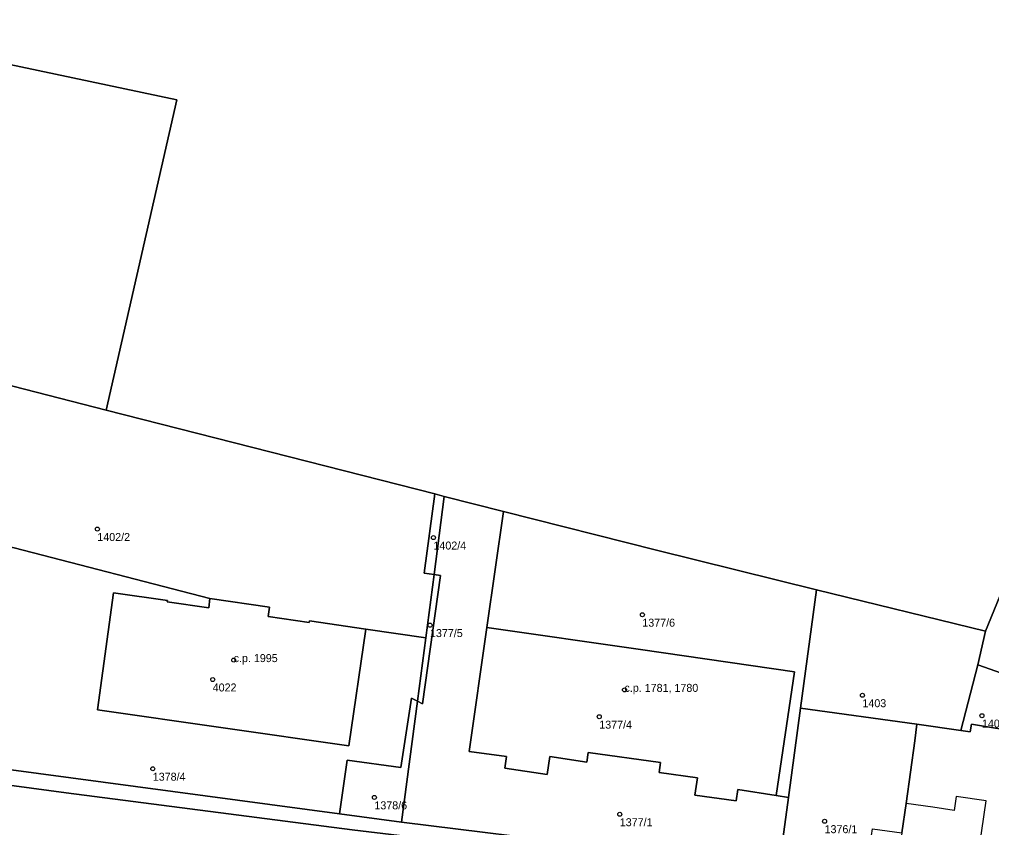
# Model space of a CAD drawing. Extents: x -878211 to -870363, y -1058464 to -1052522.
# Drawn here: x -875140.3 to -875018.8, y -1056270.6 to -1056169.5 of the extents above; entities that cross this region are included whole.
import ezdxf

# ---------------------------------------------------------------- set-up
doc = ezdxf.new("R2010")
doc.units = 0
for name, color, linetype in [('Definiční body', 7, 'Continuous'), ('Polygon budovy', 7, 'Continuous'), ('Polygon parcely', 7, 'Continuous')]:
    doc.layers.add(name, color=color, linetype=linetype)

msp = doc.modelspace()

# ---------------------------------------------------------------- linework, layer by layer
at = {"layer": 'Definiční body'}
for centre in [(-875130.54, -1056233.24994), (-875088.53, -1056234.31994), (-875062.42, -1056243.95994), (-875088.96, -1056245.25994), (-875113.5, -1056249.62994), (-875116.12, -1056252.05994), (-875064.65, -1056253.34994), (-875034.91, -1056254.02994), (-875067.8, -1056256.70994), (-875019.97, -1056256.57994), (-875123.61, -1056263.21994), (-875095.91, -1056266.79994), (-875065.24, -1056268.90994), (-875039.64, -1056269.77994)]:
    msp.add_circle(centre, 0.25, dxfattribs=at)
at = {"layer": 'Polygon budovy'}
for points in [[(-875104.03, -1056244.73), (-875104.05, -1056244.91), (-875109.2, -1056244.17), (-875109.03, -1056242.99), (-875116.46, -1056241.92), (-875116.62, -1056243.08), (-875121.8, -1056242.36), (-875121.77, -1056242.17), (-875128.5, -1056241.21), (-875130.54, -1056255.84), (-875099.09, -1056260.33), (-875096.96, -1056245.76)], [(-875060.13, -1056262.44), (-875060.3, -1056263.69), (-875055.54, -1056264.34), (-875055.86, -1056266.52), (-875050.69, -1056267.22), (-875050.5, -1056265.81), (-875045.71, -1056266.55), (-875043.42, -1056251.1), (-875062.67, -1056248.31), (-875081.84, -1056245.56), (-875084.07, -1056261.05), (-875079.39, -1056261.7), (-875079.6, -1056263.13), (-875074.31, -1056263.94), (-875073.99, -1056261.69), (-875069.34, -1056262.41), (-875069.18, -1056261.18)], [(-875030.78, -1056277.05), (-875030.83, -1056277.62), (-875021.14, -1056278.92), (-875019.46, -1056267.21), (-875023.19, -1056266.68), (-875023.46, -1056268.42), (-875026.12, -1056268.03), (-875029.45, -1056267.54), (-875029.97, -1056271.24)]]:
    msp.add_lwpolyline(points, close=True, dxfattribs=at)
at = {"layer": 'Polygon parcely'}
for points in [[(-875145.85, -1056165.17), (-875146.64, -1056174.06), (-875120.61, -1056179.58), (-875129.45, -1056218.36), (-875088.35, -1056228.86), (-875087.17, -1056229.16), (-875079.79, -1056231.03), (-875060.67, -1056235.89), (-875040.65, -1056240.85), (-875019.54, -1056246.02), (-875000.03, -1056198.37), (-875001.67, -1056197.91), (-875003.32, -1056180.72), (-875002.28, -1056177.8), (-875001.86, -1056170.38), (-875000.45, -1056147.03)], [(-875045.35, -1056275.69), (-875044.15, -1056266.79), (-875045.71, -1056266.55), (-875050.5, -1056265.81), (-875050.69, -1056267.22), (-875055.86, -1056266.52), (-875055.54, -1056264.34), (-875060.3, -1056263.69), (-875060.13, -1056262.44), (-875069.18, -1056261.18), (-875069.34, -1056262.41), (-875073.99, -1056261.69), (-875074.31, -1056263.94), (-875079.6, -1056263.13), (-875079.39, -1056261.7), (-875084.07, -1056261.05), (-875081.84, -1056245.56), (-875079.79, -1056231.03), (-875087.17, -1056229.16), (-875088.46, -1056238.93), (-875087.66, -1056239.03), (-875089.91, -1056255.08), (-875090.54, -1056254.77), (-875092.54, -1056269.89), (-875068.24, -1056272.88)], [(-875018.14, -1056279.89), (-875021.14, -1056278.92), (-875030.83, -1056277.62), (-875045.35, -1056275.69), (-875068.24, -1056272.88), (-875068.38, -1056274.46), (-875098.69, -1056270.85), (-875134.42, -1056266.24), (-875168.5, -1056261.62)], [(-875168.5, -1056261.62), (-875134.42, -1056266.24), (-875098.69, -1056270.85), (-875068.38, -1056274.46), (-875068.24, -1056272.88), (-875092.54, -1056269.89), (-875100.28, -1056268.85), (-875146.64, -1056262.62)]]:
    msp.add_lwpolyline(points, dxfattribs=at)
for points in [[(-875145.85, -1056165.17), (-875172.11, -1056160.17), (-875181.94, -1056158.3), (-875183.39, -1056159.14), (-875185.11, -1056167.99), (-875196.31, -1056225.45), (-875186.44, -1056227.59), (-875163.85, -1056231.52), (-875158.49, -1056210.9), (-875129.45, -1056218.36), (-875120.61, -1056179.58), (-875146.64, -1056174.06)], [(-875019.54, -1056246.02), (-875020.5, -1056250.2), (-875012.57, -1056253.01), (-875011, -1056247.99), (-874999.67, -1056212.66), (-874999.19, -1056211.13), (-874985.3, -1056215.52), (-874984.5, -1056217.47), (-874987.25, -1056225.89), (-874988.36, -1056229.27), (-874986.52, -1056229.87), (-874985.23, -1056230.77), (-874984.38, -1056232), (-874983.68, -1056233.41), (-874982.58, -1056234.53), (-874945.76, -1056247.06), (-874944.13, -1056242.55), (-874958.65, -1056238.56), (-874952.44, -1056220.34), (-874949.52, -1056211.77), (-874969.56, -1056206.87), (-875000.03, -1056198.37)], [(-875129.45, -1056218.36), (-875158.49, -1056210.9), (-875163.85, -1056231.52), (-875142.76, -1056235.27), (-875140.94, -1056235.59), (-875116.46, -1056241.92), (-875109.03, -1056242.99), (-875109.2, -1056244.17), (-875104.05, -1056244.91), (-875104.03, -1056244.73), (-875096.96, -1056245.76), (-875089.5, -1056246.85), (-875088.46, -1056238.93), (-875089.68, -1056238.77), (-875088.35, -1056228.86)], [(-875088.46, -1056238.93), (-875087.17, -1056229.16), (-875088.35, -1056228.86), (-875089.68, -1056238.77)], [(-875062.67, -1056248.31), (-875043.42, -1056251.1), (-875045.71, -1056266.55), (-875044.15, -1056266.79), (-875042.64, -1056255.62), (-875040.65, -1056240.85), (-875060.67, -1056235.89), (-875079.79, -1056231.03), (-875081.84, -1056245.56)], [(-875146.64, -1056262.62), (-875100.28, -1056268.85), (-875099.3, -1056262.14), (-875092.6, -1056263.05), (-875091.28, -1056254.4), (-875090.54, -1056254.77), (-875089.5, -1056246.85), (-875096.96, -1056245.76), (-875099.09, -1056260.33), (-875130.54, -1056255.84), (-875128.5, -1056241.21), (-875121.77, -1056242.17), (-875121.8, -1056242.36), (-875116.62, -1056243.08), (-875116.46, -1056241.92), (-875140.94, -1056235.59), (-875142.76, -1056235.27), (-875143.49, -1056240.36), (-875145.45, -1056254.19)], [(-875089.91, -1056255.08), (-875087.66, -1056239.03), (-875088.46, -1056238.93), (-875089.5, -1056246.85), (-875090.54, -1056254.77)], [(-875028.09, -1056257.65), (-875022.62, -1056258.42), (-875020.5, -1056250.2), (-875019.54, -1056246.02), (-875040.65, -1056240.85), (-875042.64, -1056255.62)], [(-875096.96, -1056245.76), (-875104.03, -1056244.73), (-875104.05, -1056244.91), (-875109.2, -1056244.17), (-875109.03, -1056242.99), (-875116.46, -1056241.92), (-875116.62, -1056243.08), (-875121.8, -1056242.36), (-875121.77, -1056242.17), (-875128.5, -1056241.21), (-875130.54, -1056255.84), (-875099.09, -1056260.33)], [(-875081.84, -1056245.56), (-875084.07, -1056261.05), (-875079.39, -1056261.7), (-875079.6, -1056263.13), (-875074.31, -1056263.94), (-875073.99, -1056261.69), (-875069.34, -1056262.41), (-875069.18, -1056261.18), (-875060.13, -1056262.44), (-875060.3, -1056263.69), (-875055.54, -1056264.34), (-875055.86, -1056266.52), (-875050.69, -1056267.22), (-875050.5, -1056265.81), (-875045.71, -1056266.55), (-875043.42, -1056251.1), (-875062.67, -1056248.31)], [(-875012.57, -1056253.01), (-875020.5, -1056250.2), (-875022.62, -1056258.42), (-875021.43, -1056258.59), (-875021.29, -1056257.65), (-875014.75, -1056258.72)], [(-875100.28, -1056268.85), (-875092.54, -1056269.89), (-875090.54, -1056254.77), (-875091.28, -1056254.4), (-875092.6, -1056263.05), (-875099.3, -1056262.14)], [(-875044.15, -1056266.79), (-875045.35, -1056275.69), (-875030.83, -1056277.62), (-875030.78, -1056277.05), (-875034.51, -1056276.56), (-875033.66, -1056270.72), (-875029.97, -1056271.24), (-875029.45, -1056267.54), (-875028.38, -1056259.74), (-875028.09, -1056257.65), (-875042.64, -1056255.62)], [(-875014.75, -1056258.72), (-875021.29, -1056257.65), (-875021.43, -1056258.59), (-875022.62, -1056258.42), (-875028.09, -1056257.65), (-875028.38, -1056259.74), (-875029.45, -1056267.54), (-875029.97, -1056271.24), (-875030.78, -1056277.05), (-875030.83, -1056277.62), (-875021.14, -1056278.92), (-875018.14, -1056279.89), (-875017.72, -1056277.21), (-875016.32, -1056268.07), (-875015.82, -1056264.28), (-875015.33, -1056262.18), (-875015.03, -1056259.67)]]:
    msp.add_lwpolyline(points, close=True, dxfattribs=at)

# ---------------------------------------------------------------- texts
at = {"layer": 'Definiční body'}
for s, p in [('1402/2', (-875130.54, -1056234.739)), ('1402/4', (-875088.53, -1056235.809)), ('1377/6', (-875062.42, -1056245.449)), ('1377/5', (-875088.96, -1056246.749)), ('c.p. 1995', (-875113.5, -1056249.879)), ('4022', (-875116.12, -1056253.549)), ('c.p. 1781, 1780', (-875064.65, -1056253.6)), ('1403', (-875034.91, -1056255.519)), ('1377/4', (-875067.8, -1056258.199)), ('1404', (-875019.97, -1056258.069)), ('1378/4', (-875123.61, -1056264.709)), ('1378/6', (-875095.91, -1056268.289)), ('1377/1', (-875065.24, -1056270.399)), ('1376/1', (-875039.64, -1056271.269))]:
    msp.add_text(s, height=0.999996, dxfattribs=at).set_placement(p)

doc.saveas('drawing.dxf')
